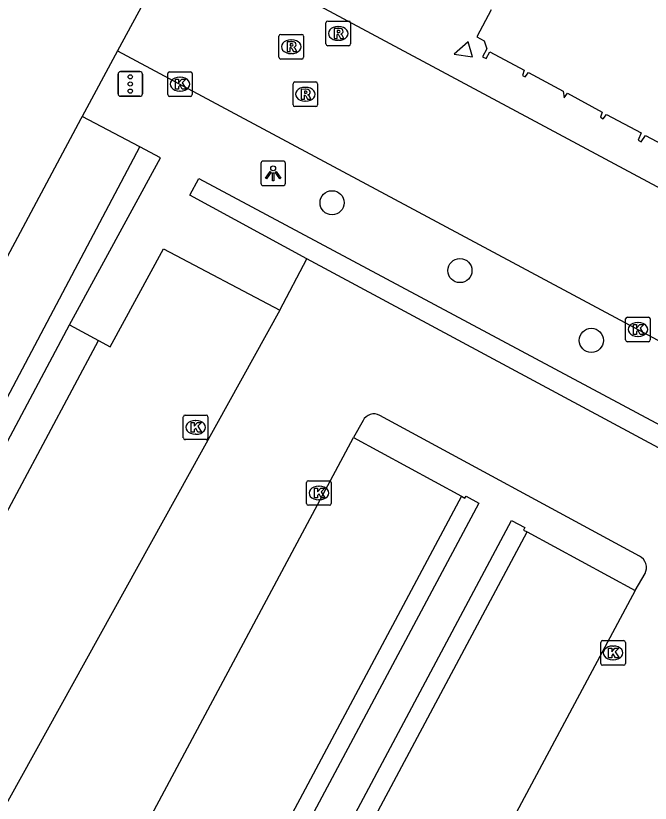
# Model space of a CAD drawing. Extents: x 159489 to 160304, y 383826 to 384530.
# Drawn here: x 159850 to 159875.8, y 384061.22 to 384093.22 of the extents above; entities that cross this region are included whole.
import ezdxf

# ---------------------------------------------------------------- set-up
doc = ezdxf.new("R2010")
doc.units = 0
for name, color, linetype in [('IMGEO_Boom', 7, 'Continuous'), ('IMGEO_Haag', 7, 'Continuous'), ('IMGEO_Kolk', 7, 'Continuous'), ('IMGEO_Lichtpunt', 7, 'Continuous'), ('IMGEO_Muur', 7, 'Continuous'), ('IMGEO_OVBaan_gesloten', 7, 'Continuous'), ('IMGEO_Pand', 7, 'Continuous'), ('IMGEO_Parkeervlak_open', 7, 'Continuous'), ('IMGEO_Rijbaan_lokaal_gesloten', 7, 'Continuous'), ('IMGEO_Rijbaan_lokaal_open', 7, 'Continuous'), ('IMGEO_Rioolput', 7, 'Continuous'), ('IMGEO_Verkeersregelinstallatiepaal', 7, 'Continuous'), ('IMGEO_Voetpad_open', 7, 'Continuous')]:
    doc.layers.add(name, color=color, linetype=linetype)

msp = doc.modelspace()

# ---------------------------------------------------------------- linework, layer by layer
at = {"layer": 'IMGEO_Boom'}
for centre in [(159862.857, 384085.624), (159868.058, 384082.864), (159873.4, 384080.029)]:
    msp.add_circle(centre, 0.489, dxfattribs=at)
at = {"layer": 'IMGEO_Haag'}
for points in [[(159834.573, 384049.218), (159855.048, 384087.89)], [(159868.118, 384073.693), (159868.262, 384073.615), (159868.311, 384073.703), (159868.832, 384073.417), (159847.849, 384034.159), (159847.33, 384034.432), (159847.224, 384034.568)], [(159850.179, 384033.662), (159849.485, 384033.948), (159870.159, 384072.714), (159870.692, 384072.419), (159870.643, 384072.32), (159870.785, 384072.243)]]:
    msp.add_lwpolyline(points, dxfattribs=at)
at = {"layer": 'IMGEO_Kolk'}
for p, q in [((159856.249, 384090.943), (159857.101, 384090.943)), ((159856.174, 384090.017), (159856.174, 384090.869)), ((159856.662, 384090.723), (159856.687, 384090.723)), ((159857.175, 384090.869), (159857.175, 384090.017)), ((159857.101, 384089.943), (159856.249, 384089.943)), ((159856.685, 384090.163), (159856.66, 384090.163)), ((159874.794, 384080.046), (159874.794, 384080.898)), ((159874.869, 384080.972), (159875.721, 384080.972)), ((159875.282, 384080.752), (159875.307, 384080.752)), ((159875.795, 384080.898), (159875.795, 384080.046)), ((159875.305, 384080.192), (159875.28, 384080.192)), ((159875.721, 384079.972), (159874.869, 384079.972)), ((159856.81, 384076.067), (159856.81, 384076.919)), ((159856.885, 384076.993), (159857.737, 384076.993)), ((159857.811, 384076.919), (159857.811, 384076.067)), ((159857.298, 384076.773), (159857.323, 384076.773)), ((159857.321, 384076.213), (159857.296, 384076.213)), ((159857.737, 384075.993), (159856.885, 384075.993)), ((159861.898, 384074.325), (159862.75, 384074.325)), ((159861.823, 384073.399), (159861.823, 384074.251)), ((159862.311, 384074.105), (159862.336, 384074.105)), ((159862.824, 384074.251), (159862.824, 384073.399)), ((159862.75, 384073.325), (159861.898, 384073.325)), ((159862.334, 384073.545), (159862.309, 384073.545)), ((159873.783, 384066.899), (159873.783, 384067.751)), ((159873.858, 384067.825), (159874.71, 384067.825)), ((159874.271, 384067.605), (159874.296, 384067.605)), ((159874.784, 384067.751), (159874.784, 384066.899)), ((159874.294, 384067.045), (159874.269, 384067.045)), ((159874.71, 384066.825), (159873.858, 384066.825))]:
    msp.add_line(p, q, dxfattribs=at)
for points in [[(159856.249, 384090.943), (159857.101, 384090.943)], [(159856.174, 384090.017), (159856.174, 384090.869)], [(159856.495, 384090.643), (159856.618, 384090.643), (159856.618, 384090.492), (159856.748, 384090.643), (159856.912, 384090.643), (159856.766, 384090.492), (159856.919, 384090.243), (159856.767, 384090.243), (159856.682, 384090.407), (159856.618, 384090.34), (159856.618, 384090.243), (159856.495, 384090.243), (159856.495, 384090.643)], [(159857.175, 384090.869), (159857.175, 384090.017)], [(159857.101, 384089.943), (159856.249, 384089.943)], [(159874.794, 384080.046), (159874.794, 384080.898)], [(159874.869, 384080.972), (159875.721, 384080.972)], [(159875.115, 384080.672), (159875.238, 384080.672), (159875.238, 384080.521), (159875.368, 384080.672), (159875.532, 384080.672), (159875.386, 384080.521), (159875.539, 384080.272), (159875.387, 384080.272), (159875.302, 384080.436), (159875.238, 384080.369), (159875.238, 384080.272), (159875.115, 384080.272), (159875.115, 384080.672)], [(159875.795, 384080.898), (159875.795, 384080.046)], [(159875.721, 384079.972), (159874.869, 384079.972)], [(159856.81, 384076.067), (159856.81, 384076.919)], [(159856.885, 384076.993), (159857.737, 384076.993)], [(159857.811, 384076.919), (159857.811, 384076.067)], [(159857.131, 384076.693), (159857.254, 384076.693), (159857.254, 384076.542), (159857.384, 384076.693), (159857.548, 384076.693), (159857.402, 384076.542), (159857.555, 384076.293), (159857.403, 384076.293), (159857.318, 384076.457), (159857.254, 384076.39), (159857.254, 384076.293), (159857.131, 384076.293), (159857.131, 384076.693)], [(159857.737, 384075.993), (159856.885, 384075.993)], [(159861.898, 384074.325), (159862.75, 384074.325)], [(159861.823, 384073.399), (159861.823, 384074.251)], [(159862.144, 384074.025), (159862.267, 384074.025), (159862.267, 384073.874), (159862.397, 384074.025), (159862.561, 384074.025), (159862.415, 384073.874), (159862.568, 384073.625), (159862.416, 384073.625), (159862.331, 384073.789), (159862.267, 384073.722), (159862.267, 384073.625), (159862.144, 384073.625), (159862.144, 384074.025)], [(159862.824, 384074.251), (159862.824, 384073.399)], [(159862.75, 384073.325), (159861.898, 384073.325)], [(159873.783, 384066.899), (159873.783, 384067.751)], [(159873.858, 384067.825), (159874.71, 384067.825)], [(159874.784, 384067.751), (159874.784, 384066.899)], [(159874.104, 384067.525), (159874.227, 384067.525), (159874.227, 384067.374), (159874.357, 384067.525), (159874.521, 384067.525), (159874.375, 384067.374), (159874.528, 384067.125), (159874.376, 384067.125), (159874.291, 384067.289), (159874.227, 384067.222), (159874.227, 384067.125), (159874.104, 384067.125), (159874.104, 384067.525)], [(159874.71, 384066.825), (159873.858, 384066.825)]]:
    msp.add_lwpolyline(points, dxfattribs=at)
for centre, start, end in [((159856.251, 384090.867), 91.552, 178.448), ((159856.251, 384090.867), 91.552, 178.448), ((159857.099, 384090.867), 1.552, 88.448), ((159857.099, 384090.867), 1.552, 88.448), ((159856.251, 384090.019), 181.552, 268.448), ((159856.251, 384090.019), 181.552, 268.448), ((159857.099, 384090.019), 271.552, 358.448), ((159857.099, 384090.019), 271.552, 358.448), ((159874.871, 384080.896), 91.552, 178.448), ((159874.871, 384080.896), 91.552, 178.448), ((159875.719, 384080.896), 1.552, 88.448), ((159875.719, 384080.896), 1.552, 88.448), ((159874.871, 384080.048), 181.552, 268.448), ((159874.871, 384080.048), 181.552, 268.448), ((159875.719, 384080.048), 271.552, 358.448), ((159875.719, 384080.048), 271.552, 358.448), ((159856.887, 384076.917), 91.552, 178.448), ((159856.887, 384076.917), 91.552, 178.448), ((159857.735, 384076.917), 1.552, 88.448), ((159857.735, 384076.917), 1.552, 88.448), ((159856.887, 384076.069), 181.552, 268.448), ((159856.887, 384076.069), 181.552, 268.448), ((159857.735, 384076.069), 271.552, 358.448), ((159857.735, 384076.069), 271.552, 358.448), ((159861.9, 384074.249), 91.552, 178.448), ((159861.9, 384074.249), 91.552, 178.448), ((159862.748, 384074.249), 1.552, 88.448), ((159862.748, 384074.249), 1.552, 88.448), ((159861.9, 384073.401), 181.552, 268.448), ((159861.9, 384073.401), 181.552, 268.448), ((159862.748, 384073.401), 271.552, 358.448), ((159862.748, 384073.401), 271.552, 358.448), ((159873.86, 384067.749), 91.552, 178.448), ((159873.86, 384067.749), 91.552, 178.448), ((159874.708, 384067.749), 1.552, 88.448), ((159874.708, 384067.749), 1.552, 88.448), ((159873.86, 384066.901), 181.552, 268.448), ((159873.86, 384066.901), 181.552, 268.448), ((159874.708, 384066.901), 271.552, 358.448), ((159874.708, 384066.901), 271.552, 358.448)]:
    msp.add_arc(centre, 0.0765, start, end, dxfattribs=at)
for centre, major_axis, ratio, start_param, end_param in [((159856.661, 384090.443), (-0.387, 0.002), 0.722429, 4.712389, 7.853982), ((159856.686, 384090.443), (-0.39, 0.002), 0.717154, 1.570796, 4.712389), ((159875.281, 384080.472), (-0.387, 0.002), 0.722429, 4.712389, 7.853982), ((159875.306, 384080.472), (-0.39, 0.002), 0.717154, 1.570796, 4.712389), ((159857.297, 384076.493), (-0.387, 0.002), 0.722429, 4.712389, 7.853982), ((159857.322, 384076.493), (-0.39, 0.002), 0.717154, 1.570796, 4.712389), ((159862.31, 384073.825), (-0.387, 0.002), 0.722429, 4.712389, 7.853982), ((159862.335, 384073.825), (-0.39, 0.002), 0.717154, 1.570796, 4.712389), ((159874.27, 384067.325), (-0.387, 0.002), 0.722429, 4.712389, 7.853982), ((159874.295, 384067.325), (-0.39, 0.002), 0.717154, 1.570796, 4.712389)]:
    msp.add_ellipse(centre, major_axis=major_axis, ratio=ratio, start_param=start_param, end_param=end_param, dxfattribs=at)
at = {"layer": 'IMGEO_Lichtpunt'}
for p, q in [((159859.964, 384087.223), (159859.964, 384086.416)), ((159859.964, 384087.223), (159859.964, 384086.416)), ((159860.866, 384087.318), (159860.058, 384087.318)), ((159860.866, 384087.318), (159860.058, 384087.318)), ((159860.96, 384086.416), (159860.96, 384087.223)), ((159860.96, 384086.416), (159860.96, 384087.223)), ((159860.058, 384086.322), (159860.866, 384086.322)), ((159860.058, 384086.322), (159860.866, 384086.322))]:
    msp.add_line(p, q, dxfattribs=at)
for points in [[(159860.338, 384086.887), (159860.377, 384086.859), (159860.189, 384086.597), (159860.151, 384086.624), (159860.338, 384086.887)], [(159860.44, 384086.839), (159860.487, 384086.839), (159860.487, 384086.517), (159860.44, 384086.517), (159860.44, 384086.839)], [(159860.55, 384086.859), (159860.588, 384086.886), (159860.775, 384086.624), (159860.736, 384086.596), (159860.55, 384086.859)]]:
    msp.add_lwpolyline(points, dxfattribs=at)
msp.add_circle((159860.463, 384087.021), 0.0994, dxfattribs=at)
for centre, start, end in [((159860.058, 384087.223), 90, 180), ((159860.058, 384087.223), 90, 180), ((159860.866, 384087.223), 0, 90), ((159860.866, 384087.223), 0, 90), ((159860.058, 384086.416), 180, 270), ((159860.058, 384086.416), 180, 270), ((159860.866, 384086.416), 270, 0), ((159860.866, 384086.416), 270, 360)]:
    msp.add_arc(centre, 0.0946, start, end, dxfattribs=at)
at = {"layer": 'IMGEO_Muur'}
for points in [[(159861.826, 384083.349), (159857.071, 384085.929)], [(159853.831, 384079.76), (159856.005, 384083.747), (159860.731, 384081.261)], [(159894.767, 384065.643), (159861.826, 384083.349)]]:
    msp.add_lwpolyline(points, dxfattribs=at)
at = {"layer": 'IMGEO_OVBaan_gesloten'}
for points in [[(159856.746, 384096.64), (159854.136, 384091.803)], [(159854.136, 384091.803), (159852.694, 384089.13)], [(159852.694, 384089.13), (159852.642, 384089.035), (159831.002, 384048.525), (159825.117, 384037.509)]]:
    msp.add_lwpolyline(points, dxfattribs=at)
at = {"layer": 'IMGEO_Pand'}
for points in [[(159869.328, 384093.464), (159868.739, 384092.369), (159869.049, 384092.2), (159869.149, 384091.88), (159868.98, 384091.559), (159869.13, 384091.479), (159869.279, 384091.76), (159870.67, 384091.01), (159870.6, 384090.799), (159870.709, 384090.739), (159870.85, 384090.919), (159872.25, 384090.159), (159872.29, 384089.89), (159872.429, 384090.07), (159873.839, 384089.309), (159873.769, 384089.099), (159873.88, 384089.039), (159874.019, 384089.21), (159875.429, 384088.46), (159875.309, 384088.159), (159875.42, 384088.099), (159875.6, 384088.359), (159877.01, 384087.609)], [(159868.39, 384092.159), (159867.82, 384091.659), (159868.57, 384091.559), (159868.39, 384092.159)]]:
    msp.add_lwpolyline(points, dxfattribs=at)
at = {"layer": 'IMGEO_Parkeervlak_open'}
for points in [[(159863.733, 384076.075), (159868.118, 384073.693)], [(159868.118, 384073.693), (159847.224, 384034.568)], [(159850.179, 384033.662), (159870.785, 384072.243)], [(159870.785, 384072.243), (159875.188, 384069.861)]]:
    msp.add_lwpolyline(points, dxfattribs=at)
at = {"layer": 'IMGEO_Rijbaan_lokaal_gesloten'}
for points in [[(159859.316, 384095.263), (159900.235, 384073.345), (159902.185, 384072.3)], [(159854.136, 384091.803), (159909.127, 384062.354), (159956.89, 384043.441)]]:
    msp.add_lwpolyline(points, dxfattribs=at)
at = {"layer": 'IMGEO_Rijbaan_lokaal_open'}
for points in [[(159860.731, 384081.261), (159861.826, 384083.349)], [(159895.181, 384066.435), (159894.767, 384065.643), (159861.826, 384083.349)], [(159860.731, 384081.261), (159820.795, 384009.203)], [(159875.353, 384071.256), (159864.797, 384076.977)], [(159864.116, 384076.77), (159863.733, 384076.075)], [(159842.524, 384036.47), (159863.733, 384076.075)], [(159875.188, 384069.861), (159875.582, 384070.553)], [(159875.188, 384069.861), (159854.54, 384031.322)]]:
    msp.add_lwpolyline(points, dxfattribs=at)
for centre, radius, start, end in [((159864.555, 384076.548), 0.492, 60.6105, 153.2043), ((159875.126, 384070.793), 0.516, 332.2268, 63.8589)]:
    msp.add_arc(centre, radius, start, end, dxfattribs=at)
at = {"layer": 'IMGEO_Rioolput'}
for p, q in [((159862.609, 384092.078), (159862.609, 384092.93)), ((159862.684, 384093.004), (159863.536, 384093.004)), ((159863.61, 384092.93), (159863.61, 384092.078)), ((159863.097, 384092.784), (159863.122, 384092.784)), ((159860.697, 384091.538), (159860.697, 384092.39)), ((159860.772, 384092.464), (159861.624, 384092.464)), ((159861.185, 384092.244), (159861.21, 384092.244)), ((159861.698, 384092.39), (159861.698, 384091.538)), ((159863.12, 384092.224), (159863.095, 384092.224)), ((159863.536, 384092.004), (159862.684, 384092.004)), ((159861.208, 384091.684), (159861.183, 384091.684)), ((159861.624, 384091.464), (159860.772, 384091.464)), ((159861.27, 384089.606), (159861.27, 384090.458)), ((159861.345, 384090.532), (159862.197, 384090.532)), ((159861.758, 384090.312), (159861.783, 384090.312)), ((159862.271, 384090.458), (159862.271, 384089.606)), ((159861.781, 384089.752), (159861.756, 384089.752)), ((159862.197, 384089.532), (159861.345, 384089.532))]:
    msp.add_line(p, q, dxfattribs=at)
for points in [[(159862.609, 384092.078), (159862.609, 384092.93)], [(159862.684, 384093.004), (159863.536, 384093.004)], [(159863.61, 384092.93), (159863.61, 384092.078)], [(159863.198, 384092.702), (159862.946, 384092.704), (159862.946, 384092.304)], [(159863.124, 384092.623), (159863.07, 384092.623), (159863.07, 384092.542)], [(159863.07, 384092.542), (159863.122, 384092.542)], [(159860.697, 384091.538), (159860.697, 384092.39)], [(159860.772, 384092.464), (159861.624, 384092.464)], [(159861.698, 384092.39), (159861.698, 384091.538)], [(159862.946, 384092.304), (159863.07, 384092.304), (159863.07, 384092.466), (159863.081, 384092.466)], [(159863.128, 384092.437), (159863.199, 384092.304), (159863.339, 384092.304), (159863.274, 384092.43)], [(159861.286, 384092.162), (159861.034, 384092.164), (159861.034, 384091.764)], [(159861.034, 384091.764), (159861.158, 384091.764), (159861.158, 384091.926), (159861.169, 384091.926)], [(159861.212, 384092.083), (159861.158, 384092.083), (159861.158, 384092.002)], [(159861.158, 384092.002), (159861.21, 384092.002)], [(159861.216, 384091.897), (159861.287, 384091.764), (159861.427, 384091.764), (159861.362, 384091.89)], [(159863.536, 384092.004), (159862.684, 384092.004)], [(159861.624, 384091.464), (159860.772, 384091.464)], [(159861.27, 384089.606), (159861.27, 384090.458)], [(159861.345, 384090.532), (159862.197, 384090.532)], [(159862.271, 384090.458), (159862.271, 384089.606)], [(159861.859, 384090.23), (159861.607, 384090.232), (159861.607, 384089.832)], [(159861.607, 384089.832), (159861.731, 384089.832), (159861.731, 384089.994), (159861.742, 384089.994)], [(159861.785, 384090.151), (159861.731, 384090.151), (159861.731, 384090.07)], [(159861.731, 384090.07), (159861.783, 384090.07)], [(159861.789, 384089.965), (159861.86, 384089.832), (159862, 384089.832), (159861.935, 384089.958)], [(159862.197, 384089.532), (159861.345, 384089.532)]]:
    msp.add_lwpolyline(points, dxfattribs=at)
for centre, radius, start, end in [((159862.686, 384092.928), 0.0765, 91.552, 178.448), ((159862.686, 384092.928), 0.0765, 91.552, 178.448), ((159863.534, 384092.928), 0.0765, 1.552, 88.448), ((159863.534, 384092.928), 0.0765, 1.552, 88.448), ((159863.106, 384092.731), 0.19, 274.7715, 282.9687), ((159863.13, 384092.527), 0.0964, 77.0061, 93.1865), ((159863.144, 384092.584), 0.0378, 276.6634, 79.6772), ((159863.197, 384092.592), 0.109, 350.3612, 89.416), ((159863.195, 384092.592), 0.112, 277.5842, 350.9817), ((159860.774, 384092.388), 0.0765, 91.552, 178.448), ((159860.774, 384092.388), 0.0765, 91.552, 178.448), ((159861.622, 384092.388), 0.0765, 1.552, 88.448), ((159861.622, 384092.388), 0.0765, 1.552, 88.448), ((159863.08, 384092.413), 0.0533, 26.0293, 88.6989), ((159863.179, 384092.377), 0.108, 29.5134, 73.7905), ((159861.168, 384091.873), 0.0533, 26.0293, 88.6989), ((159861.194, 384092.191), 0.19, 274.7715, 282.9687), ((159861.218, 384091.987), 0.0964, 77.0061, 93.1865), ((159861.232, 384092.044), 0.0378, 276.6634, 79.6772), ((159861.285, 384092.052), 0.109, 350.3612, 89.416), ((159861.283, 384092.052), 0.112, 277.5842, 350.9817), ((159861.267, 384091.837), 0.108, 29.5134, 73.7905), ((159862.686, 384092.08), 0.0765, 181.552, 268.448), ((159862.686, 384092.08), 0.0765, 181.552, 268.448), ((159863.534, 384092.08), 0.0765, 271.552, 358.448), ((159863.534, 384092.08), 0.0765, 271.552, 358.448), ((159860.774, 384091.54), 0.0765, 181.552, 268.448), ((159860.774, 384091.54), 0.0765, 181.552, 268.448), ((159861.622, 384091.54), 0.0765, 271.552, 358.448), ((159861.622, 384091.54), 0.0765, 271.552, 358.448), ((159861.347, 384090.456), 0.0765, 91.552, 178.448), ((159861.347, 384090.456), 0.0765, 91.552, 178.448), ((159862.195, 384090.456), 0.0765, 1.552, 88.448), ((159862.195, 384090.456), 0.0765, 1.552, 88.448), ((159861.741, 384089.941), 0.0533, 26.0293, 88.6989), ((159861.767, 384090.259), 0.19, 274.7715, 282.9687), ((159861.791, 384090.055), 0.0964, 77.0061, 93.1865), ((159861.805, 384090.112), 0.0378, 276.6634, 79.6772), ((159861.858, 384090.12), 0.109, 350.3612, 89.416), ((159861.856, 384090.12), 0.112, 277.5842, 350.9817), ((159861.84, 384089.905), 0.108, 29.5134, 73.7905), ((159861.347, 384089.608), 0.0765, 181.552, 268.448), ((159861.347, 384089.608), 0.0765, 181.552, 268.448), ((159862.195, 384089.608), 0.0765, 271.552, 358.448), ((159862.195, 384089.608), 0.0765, 271.552, 358.448)]:
    msp.add_arc(centre, radius, start, end, dxfattribs=at)
for centre, major_axis, ratio, start_param, end_param in [((159863.096, 384092.504), (-0.387, 0.002), 0.722429, 4.712389, 7.853982), ((159863.121, 384092.504), (-0.39, 0.002), 0.717154, 1.570796, 4.712389), ((159861.184, 384091.964), (-0.387, 0.002), 0.722429, 4.712389, 7.853982), ((159861.209, 384091.964), (-0.39, 0.002), 0.717154, 1.570796, 4.712389), ((159861.757, 384090.032), (-0.387, 0.002), 0.722429, 4.712389, 7.853982), ((159861.782, 384090.032), (-0.39, 0.002), 0.717154, 1.570796, 4.712389)]:
    msp.add_ellipse(centre, major_axis=major_axis, ratio=ratio, start_param=start_param, end_param=end_param, dxfattribs=at)
at = {"layer": 'IMGEO_Verkeersregelinstallatiepaal'}
for p, q in [((159854.257, 384090.95), (159855.047, 384090.95)), ((159855.047, 384090.95), (159854.257, 384090.95)), ((159854.157, 384090.05), (159854.157, 384090.85)), ((159854.157, 384090.85), (159854.157, 384090.05)), ((159855.147, 384090.85), (159855.147, 384090.05)), ((159855.147, 384090.05), (159855.147, 384090.85)), ((159855.047, 384089.95), (159854.257, 384089.95)), ((159854.257, 384089.95), (159855.047, 384089.95))]:
    msp.add_line(p, q, dxfattribs=at)
for centre in [(159854.652, 384090.74), (159854.652, 384090.45), (159854.652, 384090.16)]:
    msp.add_circle(centre, 0.085, dxfattribs=at)
for centre, start, end in [((159854.257, 384090.85), 90, 180), ((159854.257, 384090.85), 90, 180), ((159855.047, 384090.85), 0, 90), ((159855.047, 384090.85), 360, 90), ((159854.257, 384090.05), 180, 270), ((159854.257, 384090.05), 180, 270), ((159855.047, 384090.05), 270, 0), ((159855.047, 384090.05), 270, 0)]:
    msp.add_arc(centre, 0.1, start, end, dxfattribs=at)
at = {"layer": 'IMGEO_Voetpad_open'}
for points in [[(159855.048, 384087.89), (159852.694, 384089.13)], [(159852.176, 384080.661), (159855.881, 384087.451), (159855.048, 384087.89)], [(159861.826, 384083.349), (159857.071, 384085.929), (159857.441, 384086.608), (159895.181, 384066.435)], [(159853.355, 384080.02), (159853.831, 384079.76), (159856.005, 384083.747), (159860.731, 384081.261)], [(159834.573, 384049.218), (159835.25, 384048.848), (159852.176, 384080.661)], [(159852.176, 384080.661), (159853.355, 384080.02)], [(159816.486, 384010.875), (159820.158, 384017.866), (159853.355, 384080.02)]]:
    msp.add_lwpolyline(points, dxfattribs=at)

doc.saveas('drawing.dxf')
